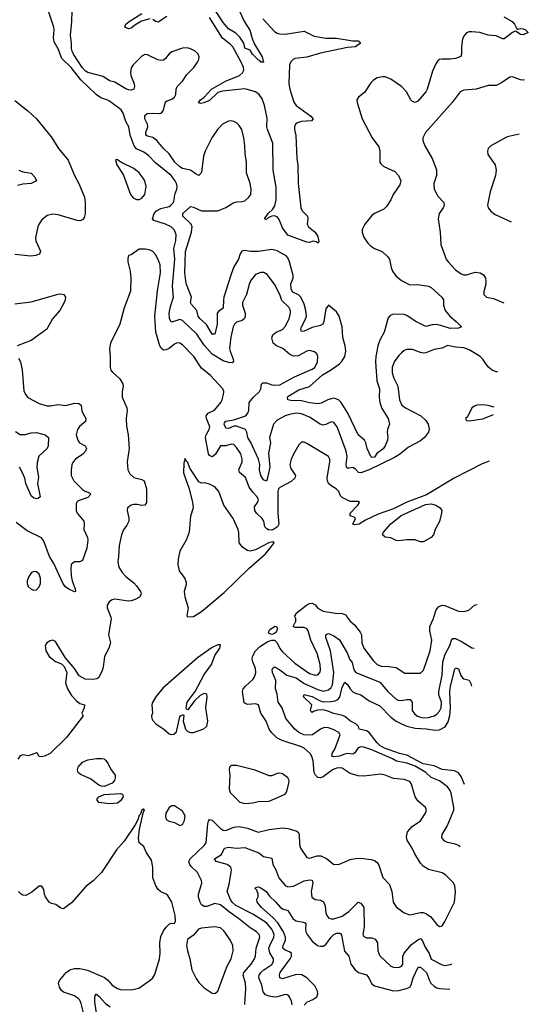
# Model space of a CAD drawing. Header units: inches. Extents: x 1694797 to 1849917, y 907313 to 1017959.
# Tile 793 of 834: x 1843926 to 1847687, y 987134 to 994424. Entities that reach past the tile are written whole.
import ezdxf

# ---------------------------------------------------------------- set-up
doc = ezdxf.new("R2010")
doc.units = ezdxf.units.IN
doc.header["$MEASUREMENT"] = 0
doc.layers.add('B8948', color=7, linetype='Continuous')
doc.layers.add('B8949', color=7, linetype='Continuous')

msp = doc.modelspace()

# ---------------------------------------------------------------- linework, layer by layer
at = {"layer": 'B8948', "color": 5}
for points, elevation in [([(1844598.7, 990000), (1844602.4, 989990), (1844582, 989870), (1844596.4, 989810), (1844583.7, 989770), (1844551.8, 989710), (1844543.1, 989630), (1844535.2, 989604.8), (1844510, 989552.7), (1844496.7, 989543.3), (1844470, 989537.6), (1844410, 989540.5), (1844366.7, 989566.7), (1844330, 989621.2), (1844262, 989702), (1844190, 989821.2), (1844170, 989829.2), (1844150, 989825.2), (1844126.8, 989810), (1844114, 989790), (1844118, 989750), (1844143.8, 989710), (1844190, 989673), (1844233.7, 989653.7), (1844253.7, 989633.7), (1844274, 989590), (1844265.3, 989514.7), (1844278.7, 989470), (1844310, 989419.3), (1844343.9, 989383.9), (1844370, 989361.6), (1844404.7, 989350), (1844402.8, 989330), (1844384.7, 989290), (1844394.8, 989270), (1844270.7, 989110), (1844150.2, 988990), (1844110, 988971.6), (1844087.1, 988967.1), (1844069.5, 988969.5), (1844058, 988990), (1844050, 988994.7), (1843990, 988973.1), (1843950, 988981.1), (1843930, 988973), (1843912.3, 988947.7)], 660), ([(1845591.9, 987131.9), (1845599.2, 987250), (1845595.8, 987290), (1845578.8, 987350), (1845583.4, 987370), (1845637.5, 987430), (1845662.6, 987470), (1845669.8, 987490), (1845673.5, 987550), (1845700.7, 987630), (1845696.8, 987650), (1845678.3, 987670), (1845630, 987699.4), (1845545, 987770), (1845476.7, 987816.7), (1845410, 987869.9), (1845370, 987879.2), (1845310, 987857.1), (1845290, 987857.8), (1845271.3, 987871.3), (1845259.8, 987890), (1845247.9, 987927.9), (1845247.5, 987950), (1845272.8, 988030), (1845270.9, 988050), (1845239.7, 988110), (1845194.5, 988154.5), (1845182.8, 988170), (1845175.6, 988190), (1845185.4, 988210), (1845290.4, 988309.6), (1845304.1, 988330), (1845318.3, 988470), (1845322.2, 988490), (1845330, 988502.6), (1845350, 988497.3), (1845410, 988434.7), (1845430, 988422.6), (1845450, 988421.1), (1845510, 988445.8), (1845550, 988450.1), (1845610, 988438.6), (1845690, 988409.3), (1845770.8, 988429.2), (1845870, 988441.1), (1845910, 988435.6), (1845970, 988417.4), (1845983, 988410), (1845992.3, 988392.3), (1845996.2, 988316.2), (1846002.4, 988290), (1846050, 988220.7), (1846070, 988216.3), (1846126.1, 988233.9), (1846153.3, 988233.3), (1846194.1, 988214.1), (1846250, 988168.4), (1846290, 988170.4), (1846370, 988205.7), (1846410, 988214.3), (1846450, 988215.6), (1846526.2, 988206.2), (1846550, 988199.1), (1846570, 988184), (1846583.1, 988163.1), (1846611.8, 988071.8), (1846661.3, 988021.3), (1846679.3, 987970), (1846687.2, 987890), (1846710, 987856.3), (1846770, 987810.5), (1846810, 987795.5), (1846890, 987812.6), (1846910, 987812.3), (1846930, 987805.6), (1846963, 987783), (1847010, 987723.8), (1847030, 987710.7), (1847050, 987714.8), (1847070, 987746.8), (1847140.9, 987890), (1847148.3, 987968.3), (1847144.2, 988010), (1847134.2, 988034.1), (1847077, 988090), (1847050, 988108), (1846950, 988131.3), (1846910, 988155.6), (1846890, 988178.4), (1846847.3, 988247.3), (1846827.6, 988290), (1846791.1, 988350), (1846786.1, 988373.9), (1846793.6, 988410), (1846829.5, 988450), (1846889, 988491), (1846927.4, 988550), (1846933.5, 988570), (1846928.3, 988590), (1846870, 988640.4), (1846850.8, 988670), (1846823, 988763), (1846810, 988784), (1846770, 988797.4), (1846690, 988805.1), (1846630, 988831.1), (1846596.6, 988836.6), (1846470, 988822.7), (1846430, 988826.4), (1846370, 988842.8), (1846310, 988880.9), (1846290, 988885), (1846270, 988882.3), (1846239.4, 988870), (1846170, 988817.1), (1846150, 988809.9), (1846130, 988813.6), (1846113.6, 988830), (1846104.5, 988850), (1846096.5, 988936.5), (1846087.5, 988967.5), (1846075.1, 988990), (1846028.6, 989030), (1846010, 989040.5), (1845866.1, 989086.1), (1845827.3, 989107.3), (1845790, 989144), (1845771.1, 989171.1), (1845748.8, 989230), (1845709.8, 989290), (1845692.2, 989352.2), (1845670, 989359.2), (1845610, 989353.5), (1845584.8, 989364.8), (1845573.3, 989450), (1845578.3, 989470), (1845594.7, 989490), (1845650, 989537.6), (1845662.5, 989557.5), (1845672.1, 989587.9), (1845670, 989619.3), (1845648.9, 989670), (1845645.3, 989690), (1845648.3, 989710), (1845669.3, 989750), (1845699.4, 989780.6), (1845761, 989819), (1845790, 989830.4), (1845810, 989830.4), (1845830, 989810.3), (1845848.9, 989768.9), (1845870, 989742.6), (1845960.3, 989660.3), (1846070, 989582.7), (1846110, 989569.5), (1846130, 989574.4), (1846145.6, 989590), (1846151.6, 989608.4), (1846149.1, 989650), (1846125, 989730), (1846078.8, 989830), (1846059, 989899), (1846050, 989914.3), (1846030, 989924.8), (1845964.2, 989924.2), (1845949, 989930), (1845968.7, 989970), (1845968.7, 989990), (1845962.9, 990000)], 660), ([(1846348.7, 990000), (1846370, 989970.3), (1846402.7, 989942.7), (1846444.7, 989890), (1846452.9, 989870), (1846456.3, 989810), (1846470.1, 989770.1), (1846538.9, 989679), (1846570.3, 989650), (1846598.3, 989638.3), (1846656, 989636), (1846710, 989626.4), (1846774.1, 989585.9), (1846890, 989584.6), (1846912.2, 989607.8), (1846962.6, 989750), (1846974.6, 989830), (1846958.7, 989898.7), (1846959.5, 989930), (1846986.3, 989990), (1846989.6, 990000)], 660), ([(1847183, 988300), (1847170, 988308.5), (1847150, 988318.8), (1847090, 988331.3), (1847064.9, 988344.9), (1847048.5, 988368.5), (1847049.9, 988390.1), (1847088.1, 988451.9), (1847136.1, 988570), (1847137.2, 988590), (1847116.7, 988696.8), (1847110, 988716.9), (1847090, 988743.1), (1847030, 988787.6), (1846970, 988813.7), (1846929.2, 988850), (1846850, 988897.6), (1846790, 988917.9), (1846712.9, 988932.9), (1846684, 988950), (1846530, 989017.5), (1846470, 989038), (1846450, 989041), (1846430, 989033.7), (1846405.1, 988994.9), (1846390, 988985.4), (1846350, 988990.4), (1846330, 988987), (1846290, 988970.4), (1846250, 988966.5), (1846235.1, 988970), (1846237, 988990), (1846256.5, 989023.5), (1846289, 989110), (1846294.8, 989130), (1846287, 989147), (1846250, 989166.2), (1846210, 989179.8), (1846177.8, 989182.2), (1846150, 989170.9), (1846092.4, 989130), (1846050, 989125.9), (1846027.6, 989130), (1845990, 989146.3), (1845959.7, 989170), (1845893.1, 989250), (1845866.2, 989330), (1845838.5, 989370), (1845831.1, 989431.1), (1845818.7, 989470), (1845820.9, 989530), (1845795.4, 989590), (1845793.1, 989610), (1845797.2, 989622.8), (1845810, 989632.4), (1845850, 989610.7), (1845902, 989570), (1845970, 989552), (1846030.2, 989510), (1846130, 989463.9), (1846170, 989453), (1846210, 989461.8), (1846230, 989479.3), (1846239.7, 989500.3), (1846250.3, 989589.7), (1846224.8, 989750), (1846189.9, 989850.1), (1846190, 989870.5), (1846210, 989878.5), (1846250, 989861.1), (1846292.2, 989832.2), (1846349.5, 989730), (1846366.1, 989690), (1846383.9, 989663.9), (1846397.6, 989610), (1846410.6, 989590.6), (1846590, 989519.7), (1846649.6, 989449.6), (1846710, 989392.9), (1846724.6, 989384.6), (1846750, 989382.4), (1846790, 989391.2), (1846814.6, 989390), (1846828.6, 989370), (1846828.6, 989310), (1846844.6, 989284.6), (1846867.5, 989267.5), (1846890, 989259.4), (1846910, 989255.9), (1846950, 989257.9), (1846990, 989268.8), (1847010, 989282.9), (1847030, 989303.9), (1847041.9, 989330), (1847044.6, 989370), (1847025.7, 989425.7), (1847024.7, 989450), (1847050.3, 989570), (1847055.2, 989670), (1847072.7, 989727.3), (1847105.9, 989790), (1847119.2, 989830), (1847130, 989841.5), (1847150, 989841), (1847197.6, 989817.6), (1847270, 989772.3), (1847287.1, 989770.5)], 640), ([(1847215.7, 988762.4), (1847190, 988819.8), (1847170, 988847.6), (1847142.7, 988862.7), (1847051.3, 988871.3), (1846990, 988900.5), (1846910, 988915.2), (1846790, 988977.5), (1846733.8, 988990), (1846622.7, 989030), (1846590.3, 989050), (1846570, 989069.9), (1846510, 989146.6), (1846490, 989159.3), (1846437.6, 989170), (1846431.3, 989190), (1846412.8, 989210), (1846371.4, 989230), (1846330, 989264.3), (1846312.4, 989272.4), (1846250, 989285.7), (1846205.1, 989305.1), (1846170, 989313.6), (1846129.5, 989310.5), (1846099, 989301), (1846090, 989293.7), (1846080.4, 989300.4), (1846077.2, 989310), (1846087.5, 989350), (1846025.6, 989410), (1846030, 989427.7), (1846090, 989413.7), (1846142.1, 989382.1), (1846170, 989373.7), (1846230, 989375.4), (1846259, 989381), (1846278.2, 989390), (1846292.7, 989407.3), (1846310, 989480.8), (1846330, 989519), (1846350, 989500.8), (1846369.7, 989469.7), (1846390, 989448.5), (1846410, 989437.2), (1846450, 989425.2), (1846510, 989380.2), (1846590, 989343.8), (1846670, 989259.8), (1846711, 989230), (1846749.8, 989209.8), (1846790, 989193.7), (1846850, 989179.3), (1846933.6, 989173.6), (1846996.4, 989163.6), (1847030, 989164.8), (1847071.9, 989188.1), (1847094.6, 989225.4), (1847106.8, 989273.2), (1847113.1, 989326.9), (1847107.5, 989450), (1847111.2, 989490), (1847145.2, 989614.8), (1847150, 989624.9), (1847170, 989618.4), (1847189, 989569), (1847201.3, 989550), (1847210, 989542.9), (1847250, 989534), (1847262.7, 989510), (1847267.1, 989488.5)], 620), ([(1844398.3, 987070), (1844380.7, 987140.7), (1844370, 987164), (1844357.8, 987177.8), (1844330, 987196.4), (1844250, 987224), (1844235.5, 987235.5), (1844219.4, 987259.4), (1844212.8, 987290), (1844219.1, 987310), (1844270, 987370.3), (1844297, 987390), (1844330, 987399.7), (1844370, 987398.9), (1844427.3, 987387.3), (1844553.3, 987333.3), (1844575.5, 987315.5), (1844610, 987275.3), (1844650, 987250.4), (1844670, 987244.4), (1844750, 987242), (1844807, 987253), (1844890, 987313), (1844910, 987330.6), (1844924.5, 987355.5), (1844960.8, 987470), (1844965.3, 987510), (1844961.8, 987590), (1844970, 987634.8), (1844990, 987678.8), (1845010, 987706), (1845030, 987726), (1845045.6, 987734.4), (1845070, 987732), (1845077.2, 987750), (1845075.6, 987790), (1845050, 987888.7), (1845020.2, 987940.2), (1845010, 987949), (1844970, 987965.2), (1844950, 987984), (1844932.7, 988010), (1844909.4, 988070), (1844909.2, 988150), (1844900.2, 988200.2), (1844860.2, 988260.2), (1844843.1, 988303.1), (1844809.2, 988329.2), (1844804.8, 988364.8), (1844811.2, 988430), (1844841, 988559), (1844848, 988570), (1844838, 988578), (1844830, 988574.5), (1844818.9, 988541.1), (1844810, 988531.8), (1844800, 988500), (1844778.5, 988461.5), (1844697.7, 988342.3), (1844641.5, 988278.5), (1844530.2, 988110), (1844470, 988048.3), (1844414.1, 988005.9), (1844310, 987884.7), (1844250, 987840.9), (1844230, 987846), (1844192.8, 987872.8), (1844160.5, 987880.5), (1844143.7, 987890), (1844117.2, 987930), (1844109.2, 987950), (1844104.7, 987984.7), (1844090, 988008), (1844070, 988008.7), (1844016.2, 987963.8), (1843970, 987940.5), (1843950, 987942.4), (1843936, 987950), (1843916.9, 987970)], 680), ([(1845940.5, 987130), (1845935.9, 987155.9), (1845924.4, 987184.4), (1845916.2, 987196.2), (1845903.5, 987203.5), (1845890, 987205.3), (1845831.8, 987188.2), (1845810, 987186.8), (1845770, 987193.3), (1845744, 987204), (1845726, 987226), (1845715.5, 987275.5), (1845693.2, 987330), (1845695.9, 987350), (1845709.9, 987370), (1845731.5, 987390), (1845790, 987429.5), (1845803.2, 987450), (1845802.5, 987470), (1845775.1, 987515.1), (1845769.5, 987550), (1845775.2, 987570), (1845806.4, 987630), (1845807.3, 987650), (1845790.7, 987690.7), (1845750, 987736.7), (1845650, 987801.1), (1845525.4, 987865.4), (1845497.6, 987890), (1845484.1, 987910), (1845459.3, 987970), (1845475.8, 988024.2), (1845490.5, 988110), (1845492.8, 988130), (1845487.9, 988150), (1845459.7, 988170), (1845379.7, 988190), (1845365.7, 988210), (1845417.7, 988242.3), (1845440.4, 988290), (1845470, 988296.6), (1845530, 988290.2), (1845590, 988295.4), (1845695.1, 988255.1), (1845730, 988228.1), (1845790, 988215.8), (1845798.5, 988170), (1845820.6, 988130), (1845842, 988070), (1845890, 988014), (1845910, 988003.5), (1845950, 988008.1), (1846030, 988046.8), (1846070, 988056.5), (1846090, 988051.7), (1846093.2, 988030), (1846081.8, 987970), (1846087.2, 987927.2), (1846110.2, 987910.2), (1846150, 987905.4), (1846173, 987893), (1846183.8, 987863.8), (1846190, 987807.3), (1846196.1, 987790), (1846211.1, 987771.1), (1846230, 987766), (1846250, 987767), (1846310, 987786.7), (1846359.1, 987820.9), (1846430, 987890.4), (1846450, 987883), (1846470.2, 987850), (1846472.7, 987707.3), (1846464.4, 987650), (1846470, 987636), (1846490, 987626.3), (1846530, 987626.9), (1846555.6, 987615.6), (1846570.9, 987590), (1846575.5, 987530), (1846590, 987492.7), (1846670, 987417), (1846690, 987407.9), (1846730, 987407.1), (1846750, 987415.8), (1846760.4, 987430), (1846759.3, 987490), (1846768.4, 987511.6), (1846823.7, 987576.3), (1846870, 987611.8), (1846890, 987620.2), (1846904.3, 987604.3), (1846921.5, 987561.5), (1846954.8, 987510), (1846970, 987468.4), (1847050, 987425.8), (1847070, 987421.8), (1847112.3, 987427.7), (1847121.5, 987432.1)], 640), ([(1846030, 987127.1), (1846050, 987150.1), (1846093.5, 987170), (1846122.3, 987190), (1846129.9, 987210), (1846128.3, 987230), (1846108.1, 987270), (1846049.2, 987329.2), (1846011.9, 987351.9), (1845970, 987354.2), (1845870, 987322), (1845848.9, 987330), (1845846, 987350), (1845852.8, 987370), (1845926, 987470), (1845936.8, 987490), (1845936.8, 987510), (1845921.9, 987521.9), (1845890, 987534.8), (1845871.8, 987550), (1845874.5, 987570), (1845891.9, 987608.1), (1845892.7, 987630), (1845876.3, 987670), (1845835.7, 987735.7), (1845796.7, 987776.7), (1845714.4, 987850), (1845681.1, 987890), (1845679.8, 987910), (1845688.7, 987930), (1845689.8, 987950), (1845678.7, 987978.7), (1845668.3, 987990), (1845670, 987998), (1845690, 988002.4), (1845710, 987996.5), (1845748.9, 987970), (1845773.8, 987933.9), (1845821.3, 987890), (1845853, 987853), (1845870, 987840.6), (1845910, 987827.2), (1845945.3, 987770), (1845958, 987758), (1845970.6, 987750.6), (1846023, 987743), (1846036.8, 987736.8), (1846042, 987730), (1846039.2, 987690), (1846042.7, 987670), (1846052.5, 987650), (1846090, 987601.2), (1846129, 987569), (1846150, 987563.1), (1846170, 987563.8), (1846190, 987577.6), (1846229, 987631), (1846250, 987650.7), (1846270, 987660.5), (1846290, 987661.6), (1846297.2, 987657.2), (1846305.6, 987645.6), (1846327, 987527), (1846359.1, 987490), (1846375.5, 987430), (1846407.3, 987390), (1846430.4, 987370), (1846491.9, 987351.9), (1846508.8, 987330), (1846528.7, 987288.7), (1846550.1, 987270.1), (1846690, 987233.1), (1846730, 987235), (1846787, 987250), (1846810, 987261.1), (1846821.4, 987278.6), (1846836.7, 987330), (1846871.7, 987408.3), (1846890, 987408.8), (1846934.2, 987370), (1846955.5, 987310), (1846967.2, 987290), (1846990, 987266.8), (1847010, 987254.8), (1847030, 987250.2), (1847108.3, 987245.8)], 620), ([(1844504.4, 987010), (1844480.4, 987150), (1844481.1, 987190), (1844487.8, 987210), (1844510, 987194), (1844560.8, 987140.8), (1844595.5, 987115.5)], 660)]:
    msp.add_lwpolyline(points, dxfattribs=dict(at, elevation=elevation))
for points, elevation in [([(1845790, 989871.6), (1845770, 989879.3), (1845765.7, 989890), (1845776.9, 989910), (1845814, 989934), (1845827.7, 989927.7), (1845830.4, 989910), (1845821.6, 989890), (1845810, 989879.6)], 660), ([(1845390, 989795.8), (1845350, 989774.5), (1845240, 989700), (1844985, 989475), (1844931.9, 989410), (1844908.9, 989368.9), (1844903.2, 989350), (1844908.2, 989290), (1844900.4, 989270), (1844902.4, 989250), (1844910, 989234.8), (1844933, 989210), (1844991.2, 989171.2), (1845030, 989137.3), (1845050, 989130.6), (1845066.8, 989133.2), (1845086, 989150), (1845110, 989262), (1845115.3, 989270), (1845130, 989277.3), (1845136.3, 989276.3), (1845138.8, 989270), (1845135.3, 989230), (1845151.9, 989171.9), (1845170, 989153.4), (1845190, 989146.8), (1845210, 989147.3), (1845286.8, 989173.2), (1845310, 989192), (1845317.6, 989230), (1845302.9, 989330), (1845311.3, 989410), (1845309.3, 989429.3), (1845290, 989434.5), (1845260.9, 989419.1), (1845219.2, 989380.8), (1845170, 989313.2), (1845160.1, 989320.1), (1845158, 989330), (1845163.6, 989370), (1845223.6, 989450), (1845290, 989576.3), (1845343.6, 989650), (1845370, 989716), (1845406.6, 989770), (1845410, 989795.3)], 680), ([(1844550, 988747.4), (1844530, 988748.1), (1844510, 988756), (1844450, 988802.9), (1844376.4, 988836.4), (1844358.2, 988850), (1844354, 988870), (1844357.2, 988890), (1844390, 988926.1), (1844430, 988944.6), (1844493.7, 988953.7), (1844534.9, 988954.9), (1844550.3, 988950.3), (1844561.1, 988941.1), (1844578, 988918), (1844596.9, 988876.9), (1844631.4, 988831.4), (1844631.8, 988810), (1844627, 988790), (1844610.3, 988770)], 660), ([(1845530, 988902.7), (1845490, 988902), (1845478, 988890), (1845474.8, 988870), (1845480.4, 988830), (1845474, 988730), (1845483.1, 988703.1), (1845553.4, 988630), (1845590, 988619.6), (1845650, 988626.3), (1845690, 988636), (1845770, 988636.9), (1845889.3, 988690), (1845900.9, 988710), (1845916, 988770), (1845918, 988790), (1845909.3, 988810), (1845870, 988840.7), (1845850, 988845.6), (1845830, 988843.6), (1845790, 988824.4), (1845770, 988824.4), (1845668.1, 988868.1)], 680), ([(1844590, 988618), (1844510, 988627.2), (1844496.4, 988650), (1844510, 988670.2), (1844550, 988686.2), (1844670, 988694.8), (1844686, 988690), (1844691.2, 988670), (1844670, 988639.7), (1844650, 988623.1)], 660), ([(1845050, 988602.9), (1845030, 988591.6), (1845005.7, 988550), (1845003.4, 988523.4), (1845010, 988502.8), (1845030, 988490.8), (1845070, 988481), (1845110, 988458), (1845130, 988466), (1845145.6, 988494.4), (1845149.3, 988530), (1845130, 988564), (1845070, 988602)], 680), ([(1845370, 987706.4), (1845270, 987697.2), (1845248.4, 987690), (1845210, 987646.6), (1845165.8, 987614.2), (1845160.4, 987570), (1845166.7, 987530), (1845184.2, 987470), (1845199, 987390), (1845230, 987323.8), (1845250, 987294.9), (1845290, 987255.5), (1845350, 987217.3), (1845370, 987214.8), (1845390, 987231), (1845399.5, 987250), (1845458.4, 987410), (1845488.7, 987470), (1845504.5, 987530), (1845501.5, 987570), (1845483.1, 987610), (1845436.5, 987676.5), (1845410, 987699.1)], 680)]:
    msp.add_lwpolyline(points, close=True, dxfattribs=dict(at, elevation=elevation))
at = {"layer": 'B8949', "color": 5}
for points, elevation in [([(1845550, 994493.4), (1845587.3, 994407.3), (1845627.1, 994347.1), (1845644.7, 994284.7), (1845663.4, 994243.4), (1845719.1, 994150), (1845730, 994106), (1845729, 994109), (1845710, 994109.4), (1845701.6, 994121.6), (1845690, 994127.6), (1845646.9, 994170), (1845630, 994199.3), (1845590, 994214), (1845582.8, 994250), (1845554.8, 994294.8), (1845523.4, 994323.4), (1845470, 994355.6), (1845430, 994403.5), (1845357.1, 994517.1)], 560), ([(1847459.5, 991815.5), (1847450, 991816.8), (1847420.5, 991830), (1847396.4, 991850), (1847374.6, 991874.6), (1847351.7, 991911.7), (1847332.6, 991930), (1847250, 991979.1), (1847210, 991994.5), (1847150, 992000.2), (1847090, 992012.5), (1847050, 991992.6), (1846990, 991983), (1846930, 991958), (1846910, 991955.8), (1846890, 991958.9), (1846830, 991981.6), (1846790, 991982.9), (1846770, 991974), (1846750, 991957.6), (1846730, 991937.6), (1846696.5, 991890), (1846679.6, 991850), (1846679.6, 991810), (1846692.6, 991770), (1846722.4, 991710), (1846735.5, 991610), (1846751.1, 991571.1), (1846779.3, 991550), (1846892.4, 991490), (1846930, 991456.4), (1846945.7, 991430), (1846953, 991393), (1846949.1, 991370), (1846920.6, 991330), (1846890, 991306.6), (1846801.8, 991258.2), (1846734.4, 991205.6), (1846696.7, 991183.3), (1846510, 991089.9), (1846450, 991069.9), (1846431.3, 991071.3), (1846410, 991095.4), (1846390, 991108.8), (1846363.3, 991103.3), (1846350, 991104), (1846343.1, 991110), (1846339.6, 991130), (1846347.5, 991190), (1846341.4, 991230), (1846274.9, 991410), (1846250, 991441.4), (1846230, 991447.6), (1846190, 991426.2), (1846170, 991422.3), (1846148.7, 991428.7), (1846070, 991480.5), (1846010, 991504.7), (1845970, 991509.9), (1845920.3, 991499.7), (1845890.1, 991489.9), (1845830, 991459.3), (1845801.7, 991430), (1845773.8, 991330), (1845780.4, 991290), (1845765.4, 991214.6), (1845776, 991110), (1845757, 991023), (1845750, 991008.2), (1845730, 991016.8), (1845709.9, 991049.9), (1845700.5, 991090), (1845702.7, 991130), (1845693, 991170), (1845634.1, 991294.1), (1845612.7, 991330), (1845606.4, 991370), (1845594.8, 991390), (1845530, 991414.5), (1845510, 991413.5), (1845470, 991396.6), (1845450, 991398.9), (1845438.5, 991430), (1845441.2, 991438.8), (1845450, 991451.6), (1845510, 991460.8), (1845591.3, 991488.7), (1845602, 991498), (1845612.7, 991510), (1845619.4, 991530), (1845623.9, 991590), (1845652.1, 991627.9), (1845699.4, 991670), (1845709.8, 991690), (1845715, 991725), (1845724.9, 991735.1), (1845750, 991735.5), (1845790, 991720.9), (1845810, 991718.6), (1845850, 991720.7), (1845959.3, 991780.7), (1846090, 991835.4), (1846107.7, 991850), (1846128.6, 991890), (1846129.7, 991929.7), (1846122.9, 991950), (1846105.4, 991965.4), (1846070, 991974), (1846050, 991969.7), (1845984.7, 991935.3), (1845950, 991933.2), (1845924.4, 991944.4), (1845871.6, 991990), (1845824.5, 992010), (1845800.9, 992030), (1845791.4, 992068.6), (1845797.8, 992090), (1845822, 992110), (1845868.7, 992131.3), (1845890, 992152.9), (1845919.8, 992210), (1845929, 992250), (1845928.9, 992270), (1845915.7, 992295.7), (1845865.7, 992345.7), (1845849.9, 992390), (1845810, 992464.7), (1845757.2, 992537.2), (1845731.6, 992551.6), (1845710, 992552.8), (1845670, 992538.3), (1845639.6, 992500.4), (1845626.3, 992473.7), (1845603.6, 992390), (1845573.1, 992330), (1845572.6, 992310), (1845592.2, 992250), (1845592.8, 992230), (1845587.2, 992212.8), (1845570, 992197), (1845530, 992184.8), (1845514.4, 992170), (1845504.6, 992150), (1845487.6, 992072.4), (1845477.7, 991990), (1845481.2, 991970), (1845504.8, 991910), (1845507, 991890), (1845497.7, 991882.3), (1845470, 991884.9), (1845430, 991899.4), (1845348.7, 991948.7), (1845290, 992013.6), (1845235.1, 992095.1), (1845130, 992196.5), (1845110, 992205), (1845050, 992185.5), (1845044.2, 992190), (1845032.7, 992212.7), (1845030.9, 992250), (1845040.3, 992299.7), (1845062, 992370), (1845056.3, 992450), (1845073.2, 992650), (1845064.7, 992730), (1845080.7, 992790), (1845082, 992830), (1845070, 992865.7), (1845046, 992890), (1845003.5, 992910), (1844918, 992938), (1844907.6, 992950), (1844921.1, 992990), (1844938.2, 993010), (1844970, 993025.8), (1845030, 993041.4), (1845044.6, 993050), (1845062, 993070), (1845069.2, 993090), (1845072.7, 993130), (1845087.8, 993170), (1845089.8, 993190), (1845084.8, 993210), (1845076.2, 993230), (1845045, 993270), (1844930, 993364), (1844879.2, 993419.2), (1844844.3, 993444.3), (1844790, 993468.7), (1844779.4, 993479.4), (1844771.2, 993491.2), (1844743.7, 993570), (1844734, 993630), (1844709.9, 993669.9), (1844692, 993732), (1844676.4, 993756.4), (1844590, 993820.3), (1844571.1, 993831.1), (1844525.8, 993845.8), (1844490.9, 993870), (1844377.7, 993977.7), (1844305.4, 994070), (1844237.3, 994137.3), (1844209.4, 994209.4), (1844179.6, 994259.6), (1844175.9, 994290), (1844180.6, 994350), (1844177.3, 994370), (1844140.9, 994480.9)], 640), ([(1847505.4, 994445.4), (1847567.1, 994410), (1847584.2, 994390), (1847600.3, 994360.3), (1847610, 994353), (1847630, 994359.5), (1847650, 994356.5), (1847667.3, 994350), (1847687.3, 994330), (1847650, 994313), (1847630, 994314.7), (1847597.5, 994337.5), (1847590, 994338), (1847570, 994328.3), (1847510, 994283.5), (1847496.7, 994283.3), (1847450, 994304.5), (1847390, 994310.7), (1847328.7, 994328.7), (1847270, 994334.9), (1847250, 994333.3), (1847230, 994325.6), (1847212.2, 994307.8), (1847201, 994279), (1847193.3, 994226.7), (1847194.3, 994170), (1847187.5, 994152.5), (1847150, 994136.2), (1847110, 994131.6), (1847047.7, 994132.3), (1847030, 994129.6), (1847019.3, 994120.7), (1847002.7, 994097.3), (1846978.1, 994041.9), (1846939.8, 993910), (1846930.2, 993890), (1846870, 993819.8), (1846850, 993810.8), (1846830, 993818.2), (1846818.2, 993830), (1846787.3, 993890), (1846748.7, 993930), (1846670, 993984.6), (1846630, 994000.3), (1846610, 994002.2), (1846570, 993994.6), (1846542.5, 993977.5), (1846523.3, 993956.6), (1846475.2, 993884.8), (1846430.5, 993850), (1846419.5, 993830), (1846420.9, 993810), (1846459.6, 993690), (1846533.8, 993550), (1846581.8, 993481.8), (1846589.2, 993450), (1846590.2, 993370.2), (1846595.8, 993355.8), (1846617.8, 993337.8), (1846699.5, 993299.5), (1846726.7, 993270), (1846743.7, 993230), (1846738.4, 993201.6), (1846686.9, 993130), (1846670.9, 993089.1), (1846639.8, 993040.2), (1846618.5, 993021.5), (1846550.1, 992989.9), (1846530, 992974.2), (1846479, 992910), (1846458.9, 992870), (1846458.9, 992850), (1846470, 992814), (1846499.5, 992770), (1846521.3, 992750), (1846550.1, 992730.1), (1846607, 992707), (1846646.3, 992670), (1846659.7, 992650), (1846672.7, 992590), (1846683.3, 992563.3), (1846708.2, 992528.2), (1846750, 992492), (1846810, 992461.5), (1846870, 992462.3), (1846950.2, 992450.2), (1846970, 992440.3), (1847048.4, 992370), (1847061.3, 992350), (1847059.6, 992310), (1847073.6, 992270), (1847108.3, 992228.3), (1847154.9, 992190), (1847194, 992150), (1847170, 992139.6), (1847110, 992138.2), (1847040.2, 992160.2), (1847006.2, 992166.2), (1846976.1, 992163.9), (1846930, 992151.8), (1846850, 992192.8), (1846790, 992234), (1846770, 992240.8), (1846690, 992242.8), (1846666.2, 992233.8), (1846650, 992216.9), (1846621, 992110), (1846590, 992051.1), (1846574.4, 992010), (1846559.8, 991930), (1846558, 991890), (1846566.6, 991750), (1846586, 991690), (1846584, 991630), (1846589.6, 991590), (1846605.1, 991545.1), (1846651.8, 991470), (1846660.8, 991430), (1846645.3, 991390), (1846643.2, 991370), (1846648.5, 991330), (1846645, 991310), (1846629.3, 991270), (1846614.1, 991245.9), (1846567.5, 991212.5), (1846550, 991184.8), (1846530, 991183.1), (1846523.5, 991190), (1846495.3, 991250), (1846486.2, 991290), (1846476.9, 991310), (1846430, 991351), (1846352.5, 991510), (1846302.6, 991590), (1846282.5, 991610), (1846250, 991620.7), (1846230, 991617.5), (1846204.2, 991610), (1846155.5, 991584.5), (1846130, 991581), (1846070, 991587), (1846010, 991601.1), (1845930, 991603.7), (1845908, 991610), (1845906.2, 991630), (1845910, 991633.4), (1845990, 991682.4), (1846070, 991707.4), (1846165.2, 991794.8), (1846224.3, 991830), (1846290, 991876.7), (1846310, 991897.2), (1846331.3, 991930), (1846339, 991970), (1846334.1, 992010), (1846315.3, 992070), (1846310.5, 992150), (1846289.5, 992229.5), (1846270, 992260.2), (1846210, 992309.6), (1846190, 992282.7), (1846175.8, 992190), (1846167.1, 992170), (1846150, 992159.9), (1846090, 992144), (1846030, 992118.5), (1846010, 992114.5), (1846005, 992130), (1846009.9, 992150), (1846037.8, 992202.2), (1846045.7, 992230), (1846042.7, 992270), (1846030, 992317.6), (1846004.2, 992370), (1845986.7, 992386.7), (1845946.7, 992406.7), (1845932.3, 992430), (1845931.9, 992468.1), (1845947.7, 992510), (1845948.1, 992530), (1845922.4, 992630), (1845910, 992659.7), (1845895.8, 992675.8), (1845830, 992712.9), (1845790, 992722.2), (1845690, 992706.9), (1845632.8, 992707.2), (1845590, 992714.3), (1845569, 992711), (1845557.2, 992690), (1845544.1, 992650), (1845510, 992594.8), (1845490, 992538.9), (1845436.3, 992370), (1845432.1, 992350), (1845431.5, 992288.5), (1845396.4, 992263.6), (1845385, 992250), (1845386.3, 992170), (1845370, 992095.6), (1845350, 992096.8), (1845306.3, 992166.3), (1845259.3, 992210), (1845246.3, 992230), (1845234.6, 992270), (1845195.7, 992315.7), (1845189.8, 992330), (1845195.6, 992370), (1845157, 992470), (1845147, 992550), (1845152.8, 992707.2), (1845196.5, 992850), (1845201.4, 992890), (1845193.1, 992910), (1845133.2, 992970), (1845132, 992990), (1845190, 993039.7), (1845210, 993036.3), (1845270, 993007.9), (1845390, 993007.8), (1845450, 993032.7), (1845510, 993070.6), (1845530, 993075.7), (1845570, 993076.8), (1845590, 993083.2), (1845621.5, 993110), (1845634.1, 993130), (1845637.4, 993170), (1845629.8, 993210.2), (1845604.2, 993290), (1845603.9, 993370), (1845593.6, 993430), (1845591.6, 993490), (1845583.4, 993550), (1845567.9, 993610), (1845550, 993640.5), (1845530, 993660.5), (1845510, 993671.1), (1845490, 993674.2), (1845470, 993671.7), (1845425.3, 993650), (1845388.7, 993611.3), (1845347.2, 993550), (1845296.5, 993450), (1845285.5, 993414.5), (1845270, 993292.7), (1845250, 993270.8), (1845230, 993279.4), (1845190, 993309.2), (1845130, 993322.6), (1845110, 993334.9), (1845073.8, 993370), (1845031.4, 993431.4), (1844990, 993469.8), (1844939.2, 993530), (1844910, 993550.9), (1844870, 993561.4), (1844859.8, 993570), (1844858.9, 993590), (1844873.5, 993630), (1844871.1, 993650), (1844851.9, 993690), (1844850, 993715.8), (1844869.4, 993730.6), (1844910, 993732.7), (1844951.7, 993728.4), (1844970, 993731.1), (1844980, 993740), (1844990, 993754.9), (1845005.1, 993814.9), (1845015.6, 993824.4), (1845050, 993836.6), (1845070.3, 993849.7), (1845080.2, 993870), (1845083.8, 993910), (1845091.3, 993930), (1845129.8, 993970), (1845162, 994018), (1845214.2, 994070), (1845240.7, 994110), (1845249.8, 994130), (1845251.9, 994150), (1845244.7, 994170), (1845223.5, 994190), (1845190, 994208.8), (1845164.8, 994215.2), (1845130, 994212.9), (1845050, 994185), (1845030, 994170.9), (1845004.2, 994135.7), (1844990, 994125.5), (1844970, 994121.9), (1844947.4, 994127.4), (1844870, 994165.1), (1844850, 994166.9), (1844830, 994154.7), (1844764.9, 994090), (1844750, 994066.6), (1844744.4, 994035.6), (1844747.1, 994010), (1844772, 993950), (1844775.9, 993930), (1844770.2, 993910), (1844750, 993901.3), (1844730, 993903.6), (1844710, 993912.8), (1844630, 993960.7), (1844590, 993971.2), (1844543.2, 994003.2), (1844430, 994032.9), (1844410, 994045), (1844387.5, 994070), (1844324.5, 994170), (1844313.5, 994190), (1844309.9, 994209.9), (1844309.9, 994249.9), (1844301.4, 994310), (1844311.7, 994410), (1844313.6, 994490)], 620), ([(1844888.9, 994431.1), (1844825.8, 994414.2), (1844776.6, 994383.4), (1844750, 994361.1), (1844730, 994355.3), (1844703.1, 994370), (1844711.1, 994390), (1844735.4, 994410), (1844830, 994471.2)], 580), ([(1845013.3, 994446.7), (1844950, 994406.4), (1844930, 994410.5), (1844910, 994426)], 580), ([(1845724.4, 994430), (1845810, 994337.1), (1845830, 994324.6), (1845850, 994319.5), (1845890, 994317.2), (1846030, 994338.8), (1846103.3, 994303.3), (1846190, 994286.6), (1846270, 994287.5), (1846390, 994267.4), (1846427.9, 994267.9), (1846441, 994261), (1846446.8, 994250), (1846410, 994223.8), (1846350, 994217.5), (1846150, 994177.4), (1846050, 994145.8), (1845964.2, 994135.8), (1845949.2, 994130), (1845930, 994111.7), (1845920.4, 994090), (1845916.8, 993950), (1845923.3, 993910), (1845953.3, 993813.3), (1845970, 993788.6), (1846079.2, 993710), (1846095.3, 993690), (1846085.1, 993674.9), (1846010, 993670.4), (1845979.6, 993660.4), (1845966.3, 993650), (1845958.7, 993630), (1845959, 993610), (1845967.1, 993567.1), (1845976.4, 993396.4), (1845982.8, 993350), (1845984.5, 993210), (1846006, 993030), (1846014.4, 993010), (1846053.7, 992970), (1846056.5, 992950), (1846052, 992910), (1846062, 992890), (1846110, 992850.2), (1846130, 992818.7), (1846137, 992783), (1846132, 992770), (1846118.7, 992778.7), (1846096.8, 992783.2), (1846070, 992774.5), (1846050, 992776.3), (1845910, 992829.9), (1845870, 992882.4), (1845845.8, 992945.8), (1845830, 992964.3), (1845810, 992970.7), (1845790.8, 992969.2), (1845763.4, 992956.6), (1845750, 992943.6), (1845737.2, 992950), (1845762.8, 992990), (1845798, 993022), (1845813.9, 993046.1), (1845822.2, 993090), (1845823.5, 993183.5), (1845800.1, 993310), (1845798.6, 993510), (1845757.4, 993610), (1845753.4, 993630), (1845755.2, 993695.2), (1845736.6, 993790), (1845718.7, 993838.7), (1845697.5, 993870), (1845670, 993890.4), (1845590, 993912.1), (1845424.6, 993895.4), (1845390, 993884.7), (1845330, 993825.2), (1845288.4, 993808.4), (1845264.3, 993804.3), (1845247.9, 993807.9), (1845262.2, 993830), (1845290, 993850.9), (1845343.7, 993910), (1845446.6, 993970), (1845550.7, 994010), (1845574.3, 994030), (1845582.4, 994050), (1845580.8, 994070), (1845564.1, 994110), (1845502, 994222), (1845482.8, 994242.8), (1845426.2, 994286.2), (1845330, 994441.1)], 580), ([(1847657.6, 993977.8), (1847650, 993976.8), (1847630, 993979.4), (1847570, 994001.1), (1847550, 993999.6), (1847490, 993957.6), (1847450, 993936.9), (1847390, 993936.2), (1847302, 993910), (1847210, 993902.9), (1847184, 993890), (1847124.9, 993810), (1846927.3, 993590), (1846906.8, 993550), (1846907.3, 993530), (1846921.6, 993490), (1846977.3, 993397.3), (1847008.3, 993311.7), (1847008.9, 993270), (1846989.1, 993210), (1846992.3, 993170), (1847017.4, 993117.4), (1847062, 993070), (1847065.3, 993050), (1847057, 993030), (1847028.2, 992990), (1847022, 992950), (1847035.3, 992850), (1847039.9, 992759.9), (1847081.1, 992650), (1847093.7, 992630), (1847150, 992571.8), (1847190, 992542.3), (1847210, 992535.3), (1847230, 992535.3), (1847295.1, 992555.1), (1847330.4, 992550.3), (1847355.6, 992535.6), (1847370, 992511.3), (1847374.4, 992490), (1847373.8, 992466.2), (1847358, 992410), (1847359.1, 992390), (1847378, 992370), (1847430, 992360.3), (1847506.5, 992327.9)], 640), ([(1843890, 993825.2), (1843984.9, 993750), (1844049, 993689), (1844158, 993558), (1844212.2, 993470), (1844283.8, 993383.8), (1844330.2, 993270.2), (1844364, 993210), (1844406, 993110), (1844410.3, 993070), (1844408.8, 992990), (1844401.4, 992958.6), (1844390, 992942), (1844370, 992934.7), (1844350, 992936.8), (1844210, 992978), (1844170, 992984.4), (1844130, 992975.1), (1844090, 992942.4), (1844068.5, 992911.5), (1844060.3, 992890), (1844043.7, 992810), (1844046.1, 992786.1), (1844079.1, 992710), (1844071.8, 992688.2), (1844043.1, 992676.9), (1844007.5, 992672.5), (1843890, 992686.2)], 640), ([(1847620.8, 993576.3), (1847530, 993556.9), (1847411, 993490), (1847390.8, 993470), (1847386, 993450), (1847387.1, 993427.1), (1847442, 993350), (1847450.4, 993310), (1847443.8, 993270), (1847404.6, 993150), (1847384.9, 993050), (1847390.8, 993030), (1847410, 993006.8), (1847442.5, 992982.5), (1847561.4, 992927.9)], 660), ([(1843919.5, 993310), (1843950, 993296.9), (1844010, 993287.3), (1844038.8, 993258.8), (1844051, 993230), (1844011.3, 993210), (1843950, 993206.1), (1843910, 993196.9)], 620), ([(1847399.1, 991155.4), (1847345.5, 991134.5), (1847140.2, 991030), (1846933.4, 990906.6), (1846787.9, 990852.1), (1846690, 990801.2), (1846577.5, 990762.6), (1846482.3, 990717.7), (1846435.5, 990690), (1846402.9, 990682.9), (1846389.2, 990690), (1846408.7, 990730), (1846400.4, 990740.4), (1846369.3, 990749.3), (1846369.1, 990769.1), (1846426, 990830), (1846439, 990850), (1846430, 990856), (1846370, 990857), (1846310, 990887), (1846298.3, 990898.3), (1846285.1, 990930), (1846267.3, 990950), (1846230, 990972), (1846210.6, 990990.6), (1846202.5, 991010), (1846200.7, 991030), (1846220.4, 991150), (1846219.1, 991170), (1846209.8, 991189.8), (1846050, 991285.6), (1846030, 991295.6), (1846010, 991297), (1845990, 991277.2), (1845950, 991206), (1845933.7, 991170), (1845924.4, 991130), (1845930, 991101), (1845966.7, 991050), (1845961.7, 991030), (1845934.2, 991005.8), (1845850, 990959.5), (1845840.8, 990950), (1845834.5, 990930), (1845836.1, 990770), (1845841.9, 990690), (1845832, 990670), (1845810, 990653.8), (1845790, 990645.4), (1845765.9, 990645.9), (1845753.4, 990653.4), (1845739.8, 990670), (1845730.7, 990710), (1845717.8, 990730), (1845677.8, 990770), (1845664.1, 990790), (1845662.5, 990817.5), (1845684.7, 990850), (1845690.7, 990870), (1845682, 990890), (1845650, 990924.5), (1845623.4, 990963.4), (1845594.8, 991034.8), (1845551, 991071), (1845547, 991090), (1845569.9, 991150), (1845571.4, 991170), (1845560.2, 991210), (1845530, 991257.2), (1845510, 991278), (1845490, 991281.8), (1845450.1, 991269.9), (1845410, 991268.2), (1845373.5, 991206.5), (1845354.7, 991190), (1845348.4, 991188.4), (1845330, 991198.2), (1845322.9, 991210), (1845300.4, 991330), (1845304, 991350), (1845327.8, 991390), (1845332.5, 991410), (1845308.1, 991470), (1845305.6, 991490), (1845320.5, 991510), (1845366.5, 991533.5), (1845412.2, 991590), (1845422.7, 991610), (1845434, 991650), (1845434.3, 991670), (1845428, 991690), (1845336.9, 991790), (1845270, 991843.1), (1845214.2, 991930), (1845130, 992016.4), (1845110, 992029.7), (1845090, 992032.6), (1845070, 992022), (1845030, 991988.3), (1845010, 991979.1), (1844990, 991976.8), (1844971.1, 991991.1), (1844962.2, 992010), (1844933.6, 992110), (1844924.7, 992230), (1844944.1, 992415.9), (1844968.1, 992550), (1844963.8, 992610), (1844950, 992649.5), (1844930, 992684.5), (1844910, 992707.3), (1844890, 992716.9), (1844856.1, 992723.9), (1844810, 992724.5), (1844750, 992682), (1844730, 992678), (1844724.5, 992655.5), (1844724.9, 992630), (1844742.9, 992562.9), (1844748.7, 992510), (1844744.9, 992415.1), (1844698.7, 992290), (1844666.4, 992170), (1844598, 992030), (1844590.6, 991990), (1844595.9, 991924.1), (1844594.9, 991850), (1844600.4, 991830), (1844610, 991816.3), (1844665.4, 991765.4), (1844687.7, 991727.7), (1844690.3, 991710), (1844683.1, 991670), (1844684.2, 991630), (1844717.6, 991550), (1844720.3, 991530), (1844714, 991470), (1844714.6, 991414.6), (1844726.7, 991350), (1844735.3, 991250), (1844721.6, 991150), (1844725.5, 991090), (1844740.9, 991060.9), (1844770, 991034), (1844830, 991020.7), (1844846, 991010), (1844864.4, 990950), (1844864, 990850), (1844851, 990830), (1844830, 990826), (1844793.8, 990833.8), (1844770, 990833.3), (1844750, 990829.6), (1844723, 990810), (1844719.3, 990790), (1844733.8, 990733.8), (1844732.4, 990710), (1844718.6, 990681.4), (1844693.5, 990646.5), (1844679.5, 990610), (1844661.1, 990530), (1844657, 990450), (1844650.4, 990410.4), (1844658.7, 990370), (1844683.1, 990330), (1844710, 990301.3), (1844770, 990254.4), (1844790, 990233), (1844818.4, 990190), (1844823.8, 990170), (1844812.3, 990147.7), (1844780.7, 990130), (1844750, 990121.4), (1844730, 990119.3), (1844630, 990132.3), (1844610.3, 990129.7), (1844590, 990116.2), (1844572.7, 990090), (1844572.7, 990070), (1844598.7, 990000)], 660), ([(1843890, 992319.3), (1844010, 992334.7), (1844210, 992392.7), (1844230, 992395.5), (1844251, 992390), (1844264.9, 992370), (1844263, 992350), (1844254.4, 992330), (1844221.3, 992270), (1844168.8, 992210), (1844127.2, 992132.8), (1844010.2, 992049.8), (1843906, 992010)], 640), ([(1843916.7, 991916.7), (1843931.4, 991891.4), (1843943.9, 991830), (1843955.4, 991675.4), (1843967.9, 991647.9), (1843985.8, 991625.8), (1844070, 991581.8), (1844130, 991566), (1844150, 991564.9), (1844210, 991574.3), (1844266.6, 991566.6), (1844330, 991583.9), (1844361.8, 991581.8), (1844379.5, 991570), (1844384.6, 991524.6), (1844415.6, 991470), (1844413.4, 991450), (1844368, 991411.9), (1844352.1, 991390), (1844344.2, 991350), (1844356.1, 991310), (1844369, 991290), (1844409.1, 991269.1), (1844419.6, 991250), (1844411.3, 991230), (1844393.5, 991206.5), (1844338.9, 991170), (1844322.3, 991150), (1844312.4, 991127.6), (1844305.3, 991090), (1844306.5, 991050), (1844326.9, 991010), (1844390, 990945.2), (1844410, 990932), (1844441.1, 990921.1), (1844451.7, 990910), (1844430, 990886.3), (1844358.2, 990861.8), (1844345.7, 990850), (1844343.2, 990836.8), (1844343.9, 990790), (1844351.4, 990770), (1844398.9, 990710), (1844403.6, 990690), (1844400.3, 990650), (1844427.4, 990590), (1844430.3, 990570), (1844423.2, 990510), (1844390, 990419.3), (1844370.4, 990409.7), (1844330, 990409.7), (1844307.3, 990390), (1844303.8, 990356.2), (1844306.5, 990306.5), (1844313.7, 990270), (1844337, 990210), (1844338, 990190), (1844330, 990187.8), (1844290, 990206.4), (1844264.6, 990224.6), (1844246.3, 990246.3), (1844177.6, 990397.6), (1844145.3, 990450), (1844103.8, 990563.8), (1844086.4, 990586.4), (1843980.3, 990640.3), (1843900.5, 990700.5)], 640), ([(1847350, 991573.3), (1847310.4, 991569.6), (1847290, 991563.7), (1847270.4, 991549.6), (1847236.7, 991483.3), (1847223.8, 991470), (1847230, 991456), (1847250, 991453.4), (1847350, 991468.5), (1847430.7, 991500.5)], 660), ([(1847435.6, 991554), (1847390, 991567.8), (1847350, 991573.3)], 660), ([(1843894.2, 991374.2), (1843930, 991351.9), (1843966.3, 991353.7), (1844010, 991366), (1844050, 991366.5), (1844113, 991350), (1844138.4, 991330), (1844135.8, 991270), (1844128.5, 991250), (1844068, 991192), (1844055.1, 991144.9), (1844051.6, 991110), (1844065.5, 991034.5), (1844057.1, 990990), (1844076.3, 990890), (1844062, 990878), (1844050, 990876.2), (1844030, 990882.4), (1844010, 990899.3), (1843970, 990989.4), (1843962.4, 991030), (1843946.3, 991070), (1843924.6, 991110)], 620), ([(1845962.9, 990000), (1845957.2, 990010), (1845964.7, 990015.3), (1845969.7, 990030), (1846045.7, 990090), (1846070, 990101.8), (1846090, 990103.9), (1846110, 990091.1), (1846130, 990066.6), (1846170, 990044.9), (1846262, 990030), (1846310, 990027.3), (1846336.7, 990016.7), (1846348.7, 990000)], 660), ([(1846989.6, 990000), (1847006.7, 990053.3), (1847022.7, 990077.3), (1847049.8, 990090.2), (1847070, 990087.7), (1847170, 990043.7), (1847210, 990041.6), (1847247.7, 990052.3), (1847290, 990088), (1847310.1, 990094.8)], 660)]:
    msp.add_lwpolyline(points, dxfattribs=dict(at, elevation=elevation))
for points, elevation in [([(1844650, 993388.7), (1844634, 993386), (1844644.9, 993350), (1844694.1, 993274.1), (1844744.4, 993130), (1844765.3, 993105.2), (1844790, 993092.7), (1844810, 993092.7), (1844830, 993103.8), (1844850, 993131), (1844861.1, 993190), (1844851.1, 993230), (1844839.7, 993250), (1844809.6, 993290), (1844770, 993323), (1844683.9, 993363.9), (1844658.6, 993378.6)], 660), ([(1845150, 991175.3), (1845139.1, 991140.9), (1845136.4, 991070), (1845179.6, 990950), (1845203.8, 990850), (1845209, 990810), (1845190, 990748), (1845178, 990630), (1845157.6, 990570), (1845110, 990489.2), (1845096.9, 990430), (1845094.9, 990390), (1845104, 990344), (1845146.4, 990286.4), (1845157.8, 990257.8), (1845157.4, 990242.6), (1845141.1, 990190), (1845147, 990150), (1845172.4, 990070), (1845160.7, 990010), (1845170, 990002), (1845210, 990004.6), (1845270, 990043.2), (1845437.2, 990182.8), (1845620, 990360), (1845743.2, 990470), (1845779.3, 990510), (1845807.3, 990550), (1845798.2, 990558.2), (1845772.5, 990552.5), (1845670, 990499.2), (1845630, 990488.9), (1845610, 990493.3), (1845575.5, 990515.6), (1845549.7, 990550), (1845547.3, 990627.3), (1845541.7, 990650), (1845504, 990730), (1845434.7, 990830), (1845399.6, 990930), (1845370, 990964.5), (1845330, 990985.6), (1845290, 990994.5), (1845270, 990992.3), (1845250, 991002), (1845184.5, 991104.5), (1845170, 991145.2), (1845157.5, 991157.5)], 680), ([(1846890, 990557), (1846848.1, 990571.9), (1846790, 990572.3), (1846730, 990564.5), (1846710, 990567.3), (1846670, 990586.9), (1846630, 990593.3), (1846609.7, 990610), (1846616.9, 990630), (1846669.6, 990690.4), (1846747.9, 990752.1), (1846926, 990834), (1846970, 990839.9), (1847003.6, 990830), (1847035.8, 990810), (1847047.4, 990790), (1847046, 990770), (1847030, 990709.2), (1846998, 990650), (1846986, 990610), (1846970, 990589.6), (1846930, 990567.3), (1846910, 990557)], 660), ([(1844030, 990339.3), (1844010, 990328.7), (1843990, 990295.3), (1843981.6, 990270), (1843981.6, 990250), (1843987.5, 990227.5), (1844010, 990206.8), (1844030, 990201), (1844050, 990202.8), (1844070, 990226), (1844079.5, 990250), (1844080.5, 990290), (1844070, 990318), (1844050, 990335.1)], 660)]:
    msp.add_lwpolyline(points, close=True, dxfattribs=dict(at, elevation=elevation))

doc.saveas('drawing.dxf')
